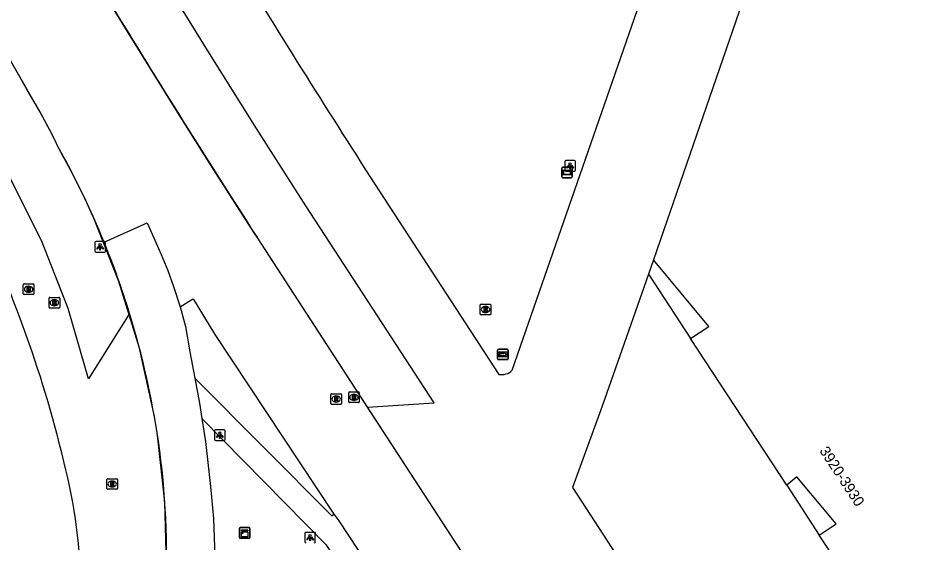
# Model space of a CAD drawing. Extents: x 155018 to 156648, y 383980 to 385733.
# Drawn here: x 156093.8 to 156178.9, y 384860.6 to 384910.1 of the extents above; entities that cross this region are included whole.
import ezdxf

# ---------------------------------------------------------------- set-up
doc = ezdxf.new("R2010")
doc.units = 0
for name, color, linetype in [('IMGEO_Kast', 7, 'Continuous'), ('IMGEO_Lichtpunt', 7, 'Continuous'), ('IMGEO_Lijnafwatering', 7, 'Continuous'), ('IMGEO_Pand', 7, 'Continuous'), ('IMGEO_Pand_nummerreeks', 7, 'Continuous'), ('IMGEO_Pand_overbouw', 7, 'Continuous'), ('IMGEO_Rijbaan_lokaal_gesloten', 7, 'Continuous'), ('IMGEO_Rijbaan_regionaal_gesloten', 7, 'Continuous'), ('IMGEO_Rioolput', 7, 'Continuous'), ('IMGEO_Verklikker', 7, 'Continuous'), ('IMGEO_Voetpad_open', 7, 'Continuous'), ('IMGEO_Wegwijzer', 7, 'Continuous')]:
    doc.layers.add(name, color=color, linetype=linetype)

msp = doc.modelspace()

# ---------------------------------------------------------------- linework, layer by layer
at = {"layer": 'IMGEO_Kast'}
for p, q in [((156114.619, 384861.15), (156114.619, 384861.991)), ((156114.619, 384861.991), (156114.619, 384861.15)), ((156114.694, 384862.075), (156115.535, 384862.075)), ((156115.535, 384862.075), (156114.694, 384862.075)), ((156115.619, 384862), (156115.619, 384861.159)), ((156115.619, 384861.159), (156115.619, 384862)), ((156115.544, 384861.075), (156114.703, 384861.075)), ((156114.703, 384861.075), (156115.544, 384861.075))]:
    msp.add_line(p, q, dxfattribs=at)
for points in [[(156114.814, 384861.865), (156115.414, 384861.865), (156115.414, 384861.78), (156114.814, 384861.78), (156114.814, 384861.865)], [(156114.814, 384861.69), (156115.414, 384861.69), (156115.414, 384861.201), (156114.814, 384861.201), (156114.814, 384861.69)]]:
    msp.add_lwpolyline(points, dxfattribs=at)
msp.add_circle((156114.898, 384861.539), 0.0377, dxfattribs=at)
for centre, start, end in [((156114.697, 384861.997), 92.4484, 184.28452), ((156114.697, 384861.997), 92.4484, 184.28452), ((156115.541, 384861.997), 2.4484, 94.28452), ((156115.541, 384861.997), 2.4484, 94.28452), ((156114.697, 384861.153), 182.4484, 274.28452), ((156114.697, 384861.153), 182.4484, 274.28452), ((156115.541, 384861.153), 272.4484, 4.28452), ((156115.541, 384861.153), 272.4484, 4.28452)]:
    msp.add_arc(centre, 0.0779, start, end, dxfattribs=at)
at = {"layer": 'IMGEO_Lichtpunt'}
for p, q in [((156145.231, 384896.541), (156145.231, 384895.734)), ((156145.231, 384896.541), (156145.231, 384895.734)), ((156146.133, 384896.636), (156145.325, 384896.636)), ((156146.133, 384896.636), (156145.325, 384896.636)), ((156146.227, 384895.734), (156146.227, 384896.541)), ((156146.227, 384895.734), (156146.227, 384896.541)), ((156145.325, 384895.64), (156146.133, 384895.64)), ((156145.325, 384895.64), (156146.133, 384895.64)), ((156101.014, 384888.923), (156101.014, 384888.116)), ((156101.014, 384888.923), (156101.014, 384888.116)), ((156101.916, 384889.018), (156101.108, 384889.018)), ((156101.916, 384889.018), (156101.108, 384889.018)), ((156102.01, 384888.116), (156102.01, 384888.923)), ((156102.01, 384888.116), (156102.01, 384888.923)), ((156101.108, 384888.022), (156101.916, 384888.022)), ((156101.108, 384888.022), (156101.916, 384888.022)), ((156112.279, 384871.182), (156112.279, 384870.375)), ((156112.279, 384871.182), (156112.279, 384870.375)), ((156113.181, 384871.277), (156112.373, 384871.277)), ((156113.181, 384871.277), (156112.373, 384871.277)), ((156113.275, 384870.375), (156113.275, 384871.182)), ((156113.275, 384870.375), (156113.275, 384871.182)), ((156112.373, 384870.281), (156113.181, 384870.281)), ((156112.373, 384870.281), (156113.181, 384870.281)), ((156120.769, 384861.534), (156120.769, 384860.727)), ((156120.769, 384861.534), (156120.769, 384860.727)), ((156121.671, 384861.629), (156120.863, 384861.629)), ((156121.671, 384861.629), (156120.863, 384861.629)), ((156121.765, 384860.727), (156121.765, 384861.534)), ((156121.765, 384860.727), (156121.765, 384861.534))]:
    msp.add_line(p, q, dxfattribs=at)
for points in [[(156145.605, 384896.205), (156145.644, 384896.177), (156145.456, 384895.915), (156145.418, 384895.942), (156145.605, 384896.205)], [(156145.707, 384896.157), (156145.754, 384896.157), (156145.754, 384895.835), (156145.707, 384895.835), (156145.707, 384896.157)], [(156145.817, 384896.177), (156145.855, 384896.204), (156146.042, 384895.942), (156146.003, 384895.914), (156145.817, 384896.177)], [(156101.388, 384888.587), (156101.427, 384888.559), (156101.239, 384888.297), (156101.201, 384888.324), (156101.388, 384888.587)], [(156101.49, 384888.539), (156101.537, 384888.539), (156101.537, 384888.217), (156101.49, 384888.217), (156101.49, 384888.539)], [(156101.6, 384888.559), (156101.638, 384888.586), (156101.825, 384888.324), (156101.786, 384888.296), (156101.6, 384888.559)], [(156112.653, 384870.846), (156112.692, 384870.818), (156112.504, 384870.556), (156112.466, 384870.583), (156112.653, 384870.846)], [(156112.755, 384870.798), (156112.802, 384870.798), (156112.802, 384870.476), (156112.755, 384870.476), (156112.755, 384870.798)], [(156112.865, 384870.818), (156112.903, 384870.845), (156113.09, 384870.583), (156113.051, 384870.555), (156112.865, 384870.818)], [(156121.143, 384861.198), (156121.182, 384861.17), (156120.994, 384860.908), (156120.956, 384860.935), (156121.143, 384861.198)], [(156121.245, 384861.15), (156121.292, 384861.15), (156121.292, 384860.828), (156121.245, 384860.828), (156121.245, 384861.15)], [(156121.355, 384861.17), (156121.393, 384861.197), (156121.58, 384860.935), (156121.541, 384860.907), (156121.355, 384861.17)]]:
    msp.add_lwpolyline(points, dxfattribs=at)
for centre in [(156145.73, 384896.339), (156101.513, 384888.721), (156112.778, 384870.98), (156121.268, 384861.332)]:
    msp.add_circle(centre, 0.0994, dxfattribs=at)
for centre, start, end in [((156145.325, 384896.541), 90, 180), ((156145.325, 384896.541), 90, 180), ((156146.133, 384896.541), 0, 90), ((156146.133, 384896.541), 0, 90), ((156145.325, 384895.734), 180, 270), ((156145.325, 384895.734), 180, 270), ((156146.133, 384895.734), 270, 0), ((156146.133, 384895.734), 270, 360), ((156101.108, 384888.923), 90, 180), ((156101.108, 384888.923), 90, 180), ((156101.916, 384888.923), 0, 90), ((156101.916, 384888.923), 0, 90), ((156101.108, 384888.116), 180, 270), ((156101.108, 384888.116), 180, 270), ((156101.916, 384888.116), 270, 0), ((156101.916, 384888.116), 270, 360), ((156112.373, 384871.182), 90, 180), ((156112.373, 384871.182), 90, 180), ((156113.181, 384871.182), 0, 90), ((156113.181, 384871.182), 0, 90), ((156112.373, 384870.375), 180, 270), ((156112.373, 384870.375), 180, 270), ((156113.181, 384870.375), 270, 0), ((156113.181, 384870.375), 270, 360), ((156120.863, 384861.534), 90, 180), ((156120.863, 384861.534), 90, 180), ((156121.671, 384861.534), 0, 90), ((156121.671, 384861.534), 0, 90), ((156120.863, 384860.727), 180, 270), ((156120.863, 384860.727), 180, 270), ((156121.671, 384860.727), 270, 0), ((156121.671, 384860.727), 270, 360)]:
    msp.add_arc(centre, 0.0946, start, end, dxfattribs=at)
at = {"layer": 'IMGEO_Lijnafwatering'}
for points in [[(156105.062, 384907.22), (156104.198, 384908.624), (156103.337, 384910.029), (156102.477, 384911.435), (156099.923, 384915.556), (156097.408, 384919.701), (156094.932, 384923.87)], [(156100.857, 384891.377), (156099.856, 384893.53), (156098.791, 384895.652), (156097.664, 384897.742), (156096.725, 384899.626), (156095.719, 384901.476), (156094.65, 384903.29), (156091.517, 384908.756)], [(156115.437, 384890.722), (156111.946, 384896.201), (156108.488, 384901.7), (156105.062, 384907.22)], [(156106.622, 384872.549), (156105.219, 384878.976), (156103.293, 384885.266), (156100.857, 384891.377)], [(156126.055, 384874.378), (156116.278, 384889.413), (156115.998, 384889.849), (156115.717, 384890.285), (156115.437, 384890.722)], [(156136.68, 384858.038), (156126.055, 384874.378)], [(156107.472, 384852.885), (156107.768, 384858.673), (156107.609, 384864.466), (156106.995, 384870.228), (156106.878, 384871.003), (156106.754, 384871.777), (156106.622, 384872.549)]]:
    msp.add_lwpolyline(points, dxfattribs=at)
at = {"layer": 'IMGEO_Pand'}
for points in [[(156165.069, 384920.619), (156153.572, 384887.297)], [(156192.207, 384848.969), (156182.763, 384841.052), (156183.647, 384839.735), (156183.52, 384839.663), (156169.169, 384861.373), (156170.762, 384862.427), (156167.07, 384866.843), (156166.131, 384866.069), (156157.059, 384879.875), (156158.797, 384881.017), (156153.572, 384887.297)]]:
    msp.add_lwpolyline(points, dxfattribs=at)
at = {"layer": 'IMGEO_Pand_overbouw'}
for points in [[(156157.059, 384879.875), (156158.797, 384881.017), (156153.572, 384887.297), (156153.124, 384885.929)], [(156166.131, 384866.069), (156169.169, 384861.373), (156170.762, 384862.427), (156167.07, 384866.843)]]:
    msp.add_lwpolyline(points, close=True, dxfattribs=at)
at = {"layer": 'IMGEO_Rijbaan_lokaal_gesloten'}
for points in [[(156126.687, 384873.406), (156132.952, 384873.815), (156120.875, 384892.387), (156116.237, 384899.66), (156111.656, 384906.969), (156107.134, 384914.315), (156100.23, 384925.664), (156093.629, 384937.193)], [(156140.295, 384876.901), (156160.213, 384934.394)], [(156104.291, 384882.238), (156100.431, 384876.074), (156098.52, 384882.7), (156096.005, 384889.122), (156092.909, 384895.285)], [(156126.492, 384895.779), (156139.017, 384876.506)], [(156153.572, 384887.297), (156153.124, 384885.929), (156148.752, 384873.511), (156145.946, 384865.843), (156188.639, 384800.147)]]:
    msp.add_lwpolyline(points, dxfattribs=at)
for centre, radius, start, end in [((157121.725, 385533.113), 1181.813, 211.387142, 212.634952), ((155987.493, 384841.991), 113.696, 13.37684, 26.73742), ((156139.288, 384877.894), 1.415, 258.9574, 315.39292), ((156048.434, 384855.467), 51.299, 346.44618, 14.48068)]:
    msp.add_arc(centre, radius, start, end, dxfattribs=at)
at = {"layer": 'IMGEO_Rijbaan_regionaal_gesloten'}
for points in [[(156091.346, 384909.055), (156094.65, 384903.29)], [(156101.888, 384888.964), (156105.932, 384890.773), (156107.263, 384887.8), (156107.9, 384886.303), (156108.435, 384884.779), (156109.048, 384882.878)], [(156126.687, 384873.406), (156116.278, 384889.413)], [(156109.048, 384882.878), (156110.146, 384883.543), (156110.261, 384883.612), (156112.32, 384880.256), (156123.499, 384863.355)], [(156109.048, 384882.878), (156109.557, 384881.011), (156109.957, 384878.634), (156110.429, 384876.14)], [(156110.429, 384876.14), (156110.874, 384873.792), (156111.09, 384872.364)], [(156144.003, 384846.776), (156126.687, 384873.406)], [(156111.09, 384872.364), (156111.419, 384870.183), (156111.914, 384865.952), (156112.172, 384862.922), (156112.387, 384857.555), (156112.046, 384852.138), (156111.854, 384850.112), (156110.875, 384844.008), (156110.281, 384841.339), (156109.041, 384837.007), (156108.071, 384834.386), (156106.14, 384830.157), (156104.886, 384827.818), (156103.044, 384824.696), (156101.063, 384821.599), (156098.642, 384818.219), (156096.65, 384815.786), (156095.909, 384815)], [(156123.499, 384863.355), (156123.904, 384862.81), (156147.458, 384827.064)]]:
    msp.add_lwpolyline(points, dxfattribs=at)
for centre, radius, start, end in [((157035.164, 385480.607), 1092.64, 211.393597, 212.756447), ((156043.591, 384871.959), 59.905, 25.49262, 31.53421), ((156027.864, 384858.749), 79.953, 22.20441, 29.18959), ((156027.85, 384858.72), 79.977, 17.10104, 22.21956), ((156027.706, 384858.686), 80.125, 8.28244, 17.09422), ((156034.072, 384859.543), 73.702, 345.58702, 8.33582)]:
    msp.add_arc(centre, radius, start, end, dxfattribs=at)
at = {"layer": 'IMGEO_Rioolput'}
for p, q in [((156094.293, 384884.098), (156094.293, 384884.95)), ((156094.368, 384885.024), (156095.22, 384885.024)), ((156094.781, 384884.804), (156094.806, 384884.804)), ((156095.294, 384884.95), (156095.294, 384884.098)), ((156095.22, 384884.024), (156094.368, 384884.024)), ((156094.804, 384884.244), (156094.779, 384884.244)), ((156096.715, 384882.826), (156096.715, 384883.678)), ((156096.79, 384883.752), (156097.642, 384883.752)), ((156097.203, 384883.532), (156097.228, 384883.532)), ((156097.716, 384883.678), (156097.716, 384882.826)), ((156137.355, 384883.115), (156138.207, 384883.115)), ((156097.642, 384882.752), (156096.79, 384882.752)), ((156097.226, 384882.972), (156097.201, 384882.972)), ((156137.28, 384882.189), (156137.28, 384883.041)), ((156137.791, 384882.335), (156137.766, 384882.335)), ((156137.768, 384882.895), (156137.793, 384882.895)), ((156138.281, 384883.041), (156138.281, 384882.189)), ((156138.207, 384882.115), (156137.355, 384882.115)), ((156123.224, 384873.755), (156123.224, 384874.607)), ((156123.299, 384874.681), (156124.151, 384874.681)), ((156124.225, 384874.607), (156124.225, 384873.755)), ((156124.903, 384873.923), (156124.903, 384874.775)), ((156124.978, 384874.849), (156125.83, 384874.849)), ((156125.391, 384874.629), (156125.416, 384874.629)), ((156125.904, 384874.775), (156125.904, 384873.923)), ((156123.735, 384873.901), (156123.71, 384873.901)), ((156123.712, 384874.461), (156123.737, 384874.461)), ((156125.83, 384873.849), (156124.978, 384873.849)), ((156125.414, 384874.069), (156125.389, 384874.069)), ((156124.151, 384873.681), (156123.299, 384873.681)), ((156102.151, 384865.757), (156102.151, 384866.609)), ((156102.226, 384866.683), (156103.078, 384866.683)), ((156102.639, 384866.463), (156102.664, 384866.463)), ((156103.152, 384866.609), (156103.152, 384865.757)), ((156103.078, 384865.683), (156102.226, 384865.683)), ((156102.662, 384865.903), (156102.637, 384865.903))]:
    msp.add_line(p, q, dxfattribs=at)
for points in [[(156094.293, 384884.098), (156094.293, 384884.95)], [(156094.368, 384885.024), (156095.22, 384885.024)], [(156095.294, 384884.95), (156095.294, 384884.098)], [(156095.22, 384884.024), (156094.368, 384884.024)], [(156094.882, 384884.722), (156094.63, 384884.724), (156094.63, 384884.324)], [(156094.63, 384884.324), (156094.754, 384884.324), (156094.754, 384884.486), (156094.765, 384884.486)], [(156094.808, 384884.643), (156094.754, 384884.643), (156094.754, 384884.562)], [(156094.754, 384884.562), (156094.806, 384884.562)], [(156094.812, 384884.457), (156094.883, 384884.324), (156095.023, 384884.324), (156094.958, 384884.45)], [(156096.715, 384882.826), (156096.715, 384883.678)], [(156096.79, 384883.752), (156097.642, 384883.752)], [(156097.304, 384883.45), (156097.052, 384883.452), (156097.052, 384883.052)], [(156097.052, 384883.052), (156097.176, 384883.052), (156097.176, 384883.214), (156097.187, 384883.214)], [(156097.23, 384883.371), (156097.176, 384883.371), (156097.176, 384883.29)], [(156097.176, 384883.29), (156097.228, 384883.29)], [(156097.234, 384883.185), (156097.305, 384883.052), (156097.445, 384883.052), (156097.38, 384883.178)], [(156097.716, 384883.678), (156097.716, 384882.826)], [(156137.355, 384883.115), (156138.207, 384883.115)], [(156097.642, 384882.752), (156096.79, 384882.752)], [(156137.28, 384882.189), (156137.28, 384883.041)], [(156137.869, 384882.813), (156137.617, 384882.815), (156137.617, 384882.415)], [(156137.617, 384882.415), (156137.741, 384882.415), (156137.741, 384882.577), (156137.752, 384882.577)], [(156137.795, 384882.734), (156137.741, 384882.734), (156137.741, 384882.653)], [(156137.741, 384882.653), (156137.793, 384882.653)], [(156137.799, 384882.548), (156137.87, 384882.415), (156138.01, 384882.415), (156137.945, 384882.541)], [(156138.281, 384883.041), (156138.281, 384882.189)], [(156138.207, 384882.115), (156137.355, 384882.115)], [(156123.224, 384873.755), (156123.224, 384874.607)], [(156123.299, 384874.681), (156124.151, 384874.681)], [(156124.225, 384874.607), (156124.225, 384873.755)], [(156124.903, 384873.923), (156124.903, 384874.775)], [(156124.978, 384874.849), (156125.83, 384874.849)], [(156125.904, 384874.775), (156125.904, 384873.923)], [(156123.813, 384874.379), (156123.561, 384874.381), (156123.561, 384873.981)], [(156123.561, 384873.981), (156123.685, 384873.981), (156123.685, 384874.143), (156123.696, 384874.143)], [(156123.739, 384874.3), (156123.685, 384874.3), (156123.685, 384874.219)], [(156123.685, 384874.219), (156123.737, 384874.219)], [(156123.743, 384874.114), (156123.814, 384873.981), (156123.954, 384873.981), (156123.889, 384874.107)], [(156125.83, 384873.849), (156124.978, 384873.849)], [(156125.492, 384874.547), (156125.24, 384874.549), (156125.24, 384874.149)], [(156125.24, 384874.149), (156125.364, 384874.149), (156125.364, 384874.311), (156125.375, 384874.311)], [(156125.418, 384874.468), (156125.364, 384874.468), (156125.364, 384874.387)], [(156125.364, 384874.387), (156125.416, 384874.387)], [(156125.422, 384874.282), (156125.493, 384874.149), (156125.633, 384874.149), (156125.568, 384874.275)], [(156124.151, 384873.681), (156123.299, 384873.681)], [(156102.151, 384865.757), (156102.151, 384866.609)], [(156102.226, 384866.683), (156103.078, 384866.683)], [(156102.74, 384866.381), (156102.488, 384866.383), (156102.488, 384865.983)], [(156102.488, 384865.983), (156102.612, 384865.983), (156102.612, 384866.145), (156102.623, 384866.145)], [(156102.666, 384866.302), (156102.612, 384866.302), (156102.612, 384866.221)], [(156102.612, 384866.221), (156102.664, 384866.221)], [(156102.67, 384866.116), (156102.741, 384865.983), (156102.881, 384865.983), (156102.816, 384866.109)], [(156103.152, 384866.609), (156103.152, 384865.757)], [(156103.078, 384865.683), (156102.226, 384865.683)]]:
    msp.add_lwpolyline(points, dxfattribs=at)
for centre, radius, start, end in [((156094.37, 384884.948), 0.0765, 91.55205, 178.44795), ((156094.37, 384884.948), 0.0765, 91.55205, 178.44795), ((156095.218, 384884.948), 0.0765, 1.55205, 88.44795), ((156095.218, 384884.948), 0.0765, 1.55205, 88.44795), ((156094.37, 384884.1), 0.0765, 181.55205, 268.44795), ((156094.37, 384884.1), 0.0765, 181.55205, 268.44795), ((156094.764, 384884.433), 0.0533, 26.02933, 88.69889), ((156094.79, 384884.751), 0.19, 274.7715, 282.96867), ((156094.814, 384884.547), 0.0964, 77.00612, 93.18647), ((156094.828, 384884.604), 0.0378, 276.66336, 79.67722), ((156094.881, 384884.612), 0.109, 350.36119, 89.41601), ((156094.879, 384884.612), 0.112, 277.58423, 350.98172), ((156094.863, 384884.397), 0.108, 29.51342, 73.79051), ((156095.218, 384884.1), 0.0765, 271.55205, 358.44795), ((156095.218, 384884.1), 0.0765, 271.55205, 358.44795), ((156096.792, 384883.676), 0.0765, 91.55205, 178.44795), ((156096.792, 384883.676), 0.0765, 91.55205, 178.44795), ((156097.186, 384883.161), 0.0533, 26.02933, 88.69889), ((156097.212, 384883.479), 0.19, 274.7715, 282.96867), ((156097.236, 384883.275), 0.0964, 77.00612, 93.18647), ((156097.25, 384883.332), 0.0378, 276.66336, 79.67722), ((156097.303, 384883.34), 0.109, 350.36119, 89.41601), ((156097.301, 384883.34), 0.112, 277.58423, 350.98172), ((156097.285, 384883.125), 0.108, 29.51342, 73.79051), ((156097.64, 384883.676), 0.0765, 1.55205, 88.44795), ((156097.64, 384883.676), 0.0765, 1.55205, 88.44795), ((156137.357, 384883.039), 0.0765, 91.55205, 178.44795), ((156137.357, 384883.039), 0.0765, 91.55205, 178.44795), ((156138.205, 384883.039), 0.0765, 1.55205, 88.44795), ((156138.205, 384883.039), 0.0765, 1.55205, 88.44795), ((156096.792, 384882.828), 0.0765, 181.55205, 268.44795), ((156096.792, 384882.828), 0.0765, 181.55205, 268.44795), ((156097.64, 384882.828), 0.0765, 271.55205, 358.44795), ((156097.64, 384882.828), 0.0765, 271.55205, 358.44795), ((156137.751, 384882.524), 0.0533, 26.02933, 88.69889), ((156137.777, 384882.842), 0.19, 274.7715, 282.96867), ((156137.801, 384882.638), 0.0964, 77.00612, 93.18647), ((156137.815, 384882.695), 0.0378, 276.66336, 79.67722), ((156137.868, 384882.703), 0.109, 350.36119, 89.41601), ((156137.866, 384882.703), 0.112, 277.58423, 350.98172), ((156137.85, 384882.488), 0.108, 29.51342, 73.79051), ((156137.357, 384882.191), 0.0765, 181.55205, 268.44795), ((156137.357, 384882.191), 0.0765, 181.55205, 268.44795), ((156138.205, 384882.191), 0.0765, 271.55205, 358.44795), ((156138.205, 384882.191), 0.0765, 271.55205, 358.44795), ((156123.301, 384874.605), 0.0765, 91.55205, 178.44795), ((156123.301, 384874.605), 0.0765, 91.55205, 178.44795), ((156124.149, 384874.605), 0.0765, 1.55205, 88.44795), ((156124.149, 384874.605), 0.0765, 1.55205, 88.44795), ((156124.98, 384874.773), 0.0765, 91.55205, 178.44795), ((156124.98, 384874.773), 0.0765, 91.55205, 178.44795), ((156125.828, 384874.773), 0.0765, 1.55205, 88.44795), ((156125.828, 384874.773), 0.0765, 1.55205, 88.44795), ((156123.301, 384873.757), 0.0765, 181.55205, 268.44795), ((156123.301, 384873.757), 0.0765, 181.55205, 268.44795), ((156123.695, 384874.09), 0.0533, 26.02933, 88.69889), ((156123.721, 384874.408), 0.19, 274.7715, 282.96867), ((156123.745, 384874.204), 0.0964, 77.00612, 93.18647), ((156123.759, 384874.261), 0.0378, 276.66336, 79.67722), ((156123.812, 384874.269), 0.109, 350.36119, 89.41601), ((156123.81, 384874.269), 0.112, 277.58423, 350.98172), ((156123.794, 384874.054), 0.108, 29.51342, 73.79051), ((156124.149, 384873.757), 0.0765, 271.55205, 358.44795), ((156124.149, 384873.757), 0.0765, 271.55205, 358.44795), ((156124.98, 384873.925), 0.0765, 181.55205, 268.44795), ((156124.98, 384873.925), 0.0765, 181.55205, 268.44795), ((156125.374, 384874.258), 0.0533, 26.02933, 88.69889), ((156125.4, 384874.576), 0.19, 274.7715, 282.96867), ((156125.424, 384874.372), 0.0964, 77.00612, 93.18647), ((156125.438, 384874.429), 0.0378, 276.66336, 79.67722), ((156125.491, 384874.437), 0.109, 350.36119, 89.41601), ((156125.489, 384874.437), 0.112, 277.58423, 350.98172), ((156125.473, 384874.222), 0.108, 29.51342, 73.79051), ((156125.828, 384873.925), 0.0765, 271.55205, 358.44795), ((156125.828, 384873.925), 0.0765, 271.55205, 358.44795), ((156102.228, 384866.607), 0.0765, 91.55205, 178.44795), ((156102.228, 384866.607), 0.0765, 91.55205, 178.44795), ((156102.622, 384866.092), 0.0533, 26.02933, 88.69889), ((156102.648, 384866.41), 0.19, 274.7715, 282.96867), ((156102.672, 384866.206), 0.0964, 77.00612, 93.18647), ((156102.686, 384866.263), 0.0378, 276.66336, 79.67722), ((156102.739, 384866.271), 0.109, 350.36119, 89.41601), ((156102.737, 384866.271), 0.112, 277.58423, 350.98172), ((156102.721, 384866.056), 0.108, 29.51342, 73.79051), ((156103.076, 384866.607), 0.0765, 1.55205, 88.44795), ((156103.076, 384866.607), 0.0765, 1.55205, 88.44795), ((156102.228, 384865.759), 0.0765, 181.55205, 268.44795), ((156102.228, 384865.759), 0.0765, 181.55205, 268.44795), ((156103.076, 384865.759), 0.0765, 271.55205, 358.44795), ((156103.076, 384865.759), 0.0765, 271.55205, 358.44795)]:
    msp.add_arc(centre, radius, start, end, dxfattribs=at)
for centre, major_axis, ratio, start_param, end_param in [((156094.78, 384884.524), (-0.387, 0.002), 0.722429, 4.712389, 7.853982), ((156094.805, 384884.524), (-0.39, 0.002), 0.717154, 1.570796, 4.712389), ((156097.202, 384883.252), (-0.387, 0.002), 0.722429, 4.712389, 7.853982), ((156097.227, 384883.252), (-0.39, 0.002), 0.717154, 1.570796, 4.712389), ((156137.767, 384882.615), (-0.387, 0.002), 0.722429, 4.712389, 7.853982), ((156137.792, 384882.615), (-0.39, 0.002), 0.717154, 1.570796, 4.712389), ((156125.39, 384874.349), (-0.387, 0.002), 0.722429, 4.712389, 7.853982), ((156125.415, 384874.349), (-0.39, 0.002), 0.717154, 1.570796, 4.712389), ((156123.711, 384874.181), (-0.387, 0.002), 0.722429, 4.712389, 7.853982), ((156123.736, 384874.181), (-0.39, 0.002), 0.717154, 1.570796, 4.712389), ((156102.638, 384866.183), (-0.387, 0.002), 0.722429, 4.712389, 7.853982), ((156102.663, 384866.183), (-0.39, 0.002), 0.717154, 1.570796, 4.712389)]:
    msp.add_ellipse(centre, major_axis=major_axis, ratio=ratio, start_param=start_param, end_param=end_param, dxfattribs=at)
at = {"layer": 'IMGEO_Verklikker'}
for p, q in [((156144.951, 384895.12), (156144.951, 384895.92)), ((156144.951, 384895.92), (156144.951, 384895.12)), ((156145.051, 384896.02), (156145.841, 384896.02)), ((156145.841, 384896.02), (156145.051, 384896.02)), ((156145.941, 384895.92), (156145.941, 384895.12)), ((156145.941, 384895.12), (156145.941, 384895.92)), ((156145.841, 384895.02), (156145.051, 384895.02)), ((156145.051, 384895.02), (156145.841, 384895.02))]:
    msp.add_line(p, q, dxfattribs=at)
for points in [[(156145.052, 384895.752), (156145.84, 384895.752), (156145.84, 384895.288), (156145.052, 384895.288), (156145.052, 384895.752)], [(156145.117, 384895.687), (156145.117, 384895.353), (156145.775, 384895.353), (156145.775, 384895.687), (156145.117, 384895.687)]]:
    msp.add_lwpolyline(points, dxfattribs=at)
for centre, start, end in [((156145.051, 384895.92), 90, 180), ((156145.051, 384895.92), 90, 180), ((156145.841, 384895.92), 0, 90), ((156145.841, 384895.92), 360, 90), ((156145.051, 384895.12), 180, 270), ((156145.051, 384895.12), 180, 270), ((156145.841, 384895.12), 270, 0), ((156145.841, 384895.12), 270, 0)]:
    msp.add_arc(centre, 0.1, start, end, dxfattribs=at)
at = {"layer": 'IMGEO_Voetpad_open'}
for points in [[(156110.429, 384876.14), (156123.323, 384863.17), (156123.499, 384863.355)], [(156111.09, 384872.364), (156122.764, 384860.499), (156145.613, 384825.825), (156154.439, 384812.217)]]:
    msp.add_lwpolyline(points, dxfattribs=at)
at = {"layer": 'IMGEO_Wegwijzer'}
for p, q in [((156139.019, 384878.892), (156139.809, 384878.892)), ((156139.809, 384878.892), (156139.019, 384878.892)), ((156138.919, 384877.992), (156138.919, 384878.792)), ((156138.919, 384878.792), (156138.919, 384877.992)), ((156139.909, 384878.792), (156139.909, 384877.992)), ((156139.909, 384877.992), (156139.909, 384878.792)), ((156139.809, 384877.892), (156139.019, 384877.892)), ((156139.019, 384877.892), (156139.809, 384877.892))]:
    msp.add_line(p, q, dxfattribs=at)
for points in [[(156139.02, 384878.624), (156139.808, 384878.624), (156139.808, 384878.16), (156139.02, 384878.16), (156139.02, 384878.624)], [(156139.085, 384878.476), (156139.085, 384878.392), (156139.085, 384878.308), (156139.496, 384878.308), (156139.496, 384878.225), (156139.743, 384878.392), (156139.496, 384878.559), (156139.496, 384878.476), (156139.085, 384878.476)]]:
    msp.add_lwpolyline(points, dxfattribs=at)
for centre, start, end in [((156139.019, 384878.792), 90, 180), ((156139.019, 384878.792), 90, 180), ((156139.809, 384878.792), 0, 90), ((156139.809, 384878.792), 360, 90), ((156139.019, 384877.992), 180, 270), ((156139.019, 384877.992), 180, 270), ((156139.809, 384877.992), 270, 0), ((156139.809, 384877.992), 270, 0)]:
    msp.add_arc(centre, 0.1, start, end, dxfattribs=at)

# ---------------------------------------------------------------- texts
at = {"layer": 'IMGEO_Pand_nummerreeks'}
msp.add_text('3920-3930', height=1, rotation=303.30448, dxfattribs=at).set_placement((156169.144, 384869.309))

doc.saveas('drawing.dxf')
